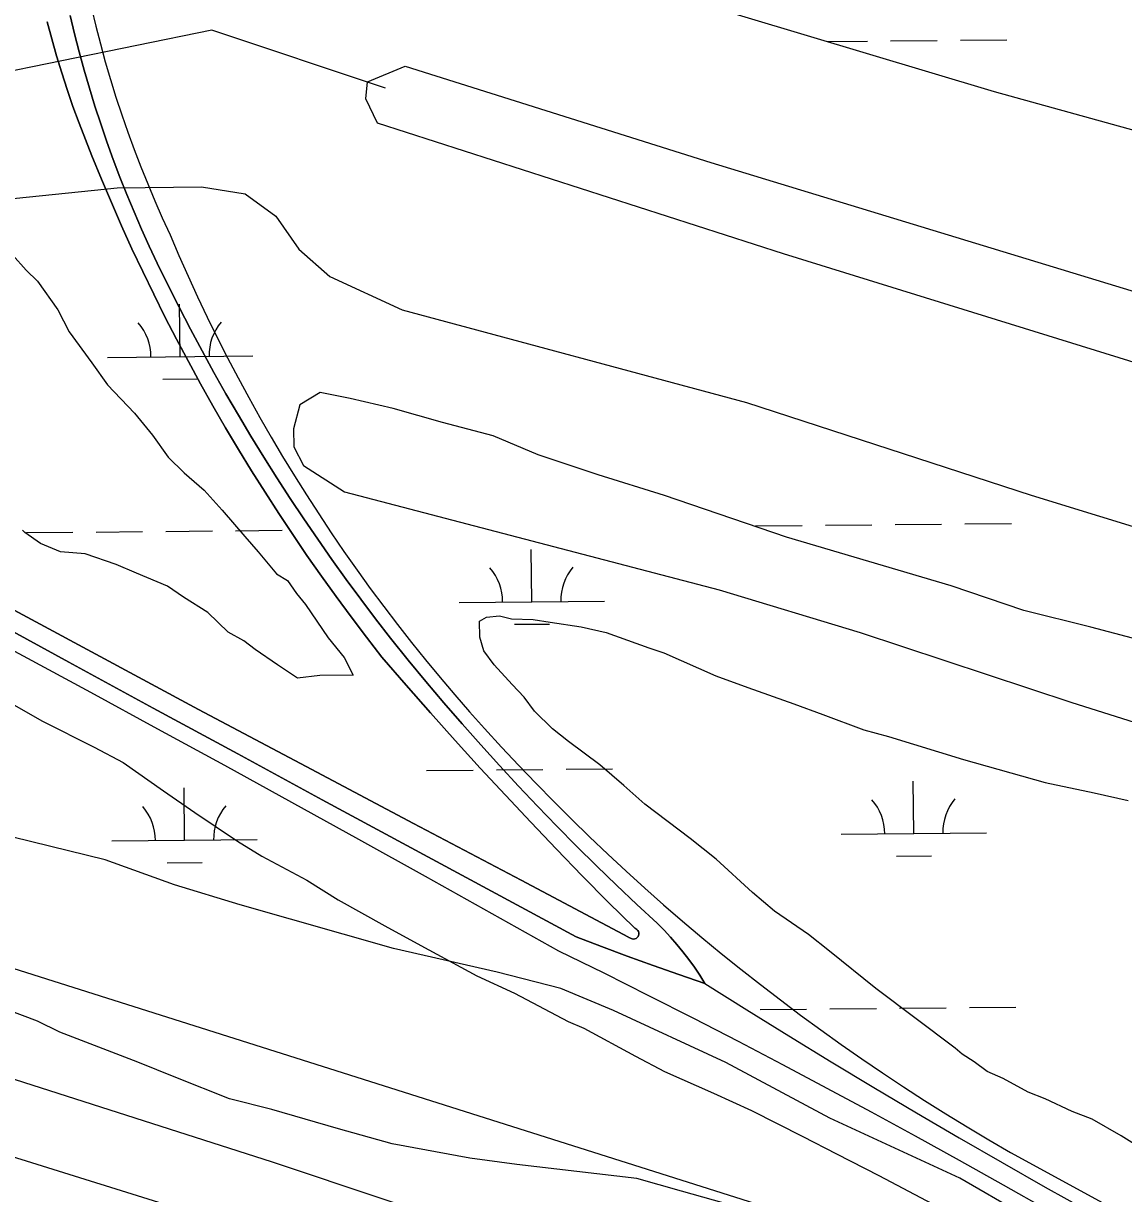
# Model space of a CAD drawing. Extents: x 3598634 to 3636690, y 517270 to 542944.
# Drawn here: x 3603277 to 3604034, y 537512 to 538317 of the extents above; entities that cross this region are included whole.
import ezdxf

# ---------------------------------------------------------------- set-up
doc = ezdxf.new("R2010")
doc.units = 0
for name, color, linetype in [('V-BRDG-OTLN', 7, 'Continuous'), ('V-FLOD-BASE', 7, 'Continuous'), ('V-LEVE-TOET', 7, 'Continuous'), ('V-ROAD-CNTR', 7, 'Continuous'), ('V-SITE-VEGE', 7, 'Continuous'), ('V-TOPO-SHOR', 7, 'Continuous'), ('V-WETL-SWMP', 7, 'Continuous')]:
    doc.layers.add(name, color=color, linetype=linetype)

msp = doc.modelspace()

# ---------------------------------------------------------------- linework, layer by layer
at = {"layer": 'V-BRDG-OTLN'}
for points in [[(3603323.7, 538327.67), (3603326.68, 538315.3), (3603329.86, 538302.98), (3603333.24, 538290.72), (3603336.82, 538278.51), (3603340.6, 538266.36), (3603344.58, 538254.28), (3603348.75, 538242.26), (3603353.12, 538230.31), (3603357.68, 538218.44), (3603362.44, 538206.65), (3603367.38, 538194.93), (3603372.52, 538183.29), (3603377.84, 538171.74), (3603383.97, 538157.44), (3603390.29, 538143.2), (3603396.79, 538129.06), (3603403.47, 538115), (3603410.34, 538101.03), (3603417.39, 538087.15), (3603424.62, 538073.36), (3603432.02, 538059.67), (3603439.6, 538046.07), (3603447.37, 538032.58), (3603455.3, 538019.18), (3603463.41, 538005.89), (3603471.69, 537992.71), (3603480.14, 537979.64), (3603488.76, 537966.67), (3603497.55, 537953.82), (3603506.51, 537941.09), (3603515.63, 537928.47), (3603524.92, 537915.97), (3603534.36, 537903.59), (3603543.97, 537891.34), (3603553.73, 537879.22), (3603563.65, 537867.22), (3603573.73, 537855.35), (3603583.96, 537843.61), (3603594.35, 537832.01), (3603606.01, 537819.26), (3603617.83, 537806.65), (3603629.79, 537794.17), (3603641.9, 537781.84), (3603654.15, 537769.64), (3603666.54, 537757.59)], [(3603293.22, 538318.22), (3603296.37, 538306.46), (3603299.73, 538294.75), (3603303.3, 538283.1), (3603307.06, 538271.53), (3603311.02, 538260.01), (3603315.18, 538248.57), (3603319.54, 538237.2), (3603324.09, 538225.91), (3603330.68, 538209.84), (3603337.47, 538193.85), (3603344.46, 538177.95), (3603351.64, 538162.13), (3603359.02, 538146.4), (3603366.59, 538130.77), (3603374.35, 538115.22), (3603382.3, 538099.78), (3603390.45, 538084.43), (3603398.77, 538069.19), (3603407.29, 538054.05), (3603415.99, 538039.01), (3603424.88, 538024.08), (3603433.95, 538009.26), (3603443.2, 537994.56), (3603452.63, 537979.97), (3603462.25, 537965.49), (3603472.03, 537951.14), (3603482, 537936.91), (3603492.13, 537922.8), (3603502.45, 537908.82), (3603512.93, 537894.96), (3603523.58, 537881.23), (3603540.29, 537861.95), (3603557.15, 537842.8), (3603574.16, 537823.79), (3603591.33, 537804.91), (3603608.65, 537786.17), (3603626.11, 537767.57), (3603643.73, 537749.12), (3603661.5, 537730.81), (3603679.41, 537712.64), (3603697.72, 537694.85), (3603697.94, 537694.72), (3603698.33, 537694.34), (3603699.11, 537693.87), (3603699.75, 537693.22), (3603700.21, 537692.44), (3603700.47, 537691.56), (3603700.51, 537690.65), (3603700.32, 537689.76), (3603699.92, 537688.94), (3603699.33, 537688.25), (3603698.6, 537687.71), (3603697.75, 537687.38), (3603696.85, 537687.25), (3603695.94, 537687.36), (3603695.09, 537687.68), (3603694.2, 537688.07), (3603693.57, 537688.42), (3603693.27, 537688.55), (3603619.54, 537727.69), (3603545.43, 537766.68), (3603471.42, 537805.84), (3603397.5, 537845.19), (3603323.68, 537884.71), (3603249.95, 537924.41)], [(3603700.21, 537692.44), (3603699.75, 537693.22), (3603699.11, 537693.87), (3603698.33, 537694.34), (3603697.94, 537694.72), (3603697.72, 537694.85), (3603679.41, 537712.64), (3603661.5, 537730.81), (3603643.73, 537749.12), (3603626.11, 537767.57), (3603608.65, 537786.17), (3603591.33, 537804.91), (3603574.16, 537823.79), (3603557.15, 537842.8), (3603540.29, 537861.95), (3603523.58, 537881.23), (3603512.93, 537894.96), (3603502.45, 537908.82), (3603492.13, 537922.8), (3603482, 537936.91), (3603472.03, 537951.14), (3603462.25, 537965.49), (3603452.63, 537979.97), (3603443.2, 537994.56), (3603433.95, 538009.26), (3603424.88, 538024.08), (3603415.99, 538039.01), (3603407.29, 538054.05), (3603398.77, 538069.19), (3603390.45, 538084.43), (3603382.3, 538099.78), (3603374.35, 538115.22), (3603366.59, 538130.77), (3603359.02, 538146.4), (3603351.64, 538162.13), (3603344.46, 538177.95), (3603337.47, 538193.85), (3603330.68, 538209.84), (3603324.09, 538225.91), (3603319.54, 538237.2), (3603315.18, 538248.57), (3603311.02, 538260.01), (3603307.06, 538271.53), (3603303.3, 538283.1), (3603299.73, 538294.75), (3603296.37, 538306.46), (3603293.22, 538318.22)], [(3603745.9, 537656.75), (3603742.37, 537662.34), (3603738.68, 537667.82), (3603734.82, 537673.19), (3603730.8, 537678.43), (3603726.61, 537683.55), (3603722.28, 537688.53), (3603717.79, 537693.38), (3603713.15, 537698.09), (3603699.04, 537711.12), (3603685.09, 537724.31), (3603671.28, 537737.65), (3603657.62, 537751.14), (3603644.11, 537764.79), (3603630.75, 537778.58), (3603617.55, 537792.53), (3603604.51, 537806.62), (3603591.62, 537820.85), (3603578.9, 537835.23), (3603566.33, 537849.75), (3603553.93, 537864.4), (3603541.69, 537879.2), (3603529.62, 537894.13), (3603519.27, 537907.51), (3603509.07, 537921.01), (3603499.04, 537934.63), (3603489.18, 537948.37), (3603479.48, 537962.23), (3603469.94, 537976.2), (3603460.58, 537990.28), (3603451.39, 538004.48), (3603442.36, 538018.79), (3603433.51, 538033.2), (3603424.83, 538047.72), (3603416.33, 538062.34), (3603408.01, 538077.06), (3603399.86, 538091.88), (3603391.89, 538106.8), (3603384.1, 538121.81), (3603376.49, 538136.91), (3603369.06, 538152.1), (3603363.54, 538163.8), (3603358.2, 538175.58), (3603353.05, 538187.44), (3603348.09, 538199.39), (3603343.32, 538211.41), (3603338.74, 538223.51), (3603334.35, 538235.68), (3603330.16, 538247.91), (3603326.15, 538260.21), (3603322.35, 538272.57), (3603318.73, 538285), (3603315.32, 538297.47), (3603312.1, 538310), (3603309.09, 538322.58)], [(3603249.95, 537924.41), (3603323.68, 537884.71), (3603397.5, 537845.19), (3603471.42, 537805.84), (3603545.43, 537766.68), (3603619.54, 537727.69), (3603693.27, 537688.55), (3603693.57, 537688.42), (3603694.2, 537688.07), (3603695.09, 537687.68), (3603695.94, 537687.36), (3603696.85, 537687.25), (3603697.75, 537687.38), (3603698.6, 537687.71), (3603699.33, 537688.25), (3603699.92, 537688.94), (3603700.32, 537689.76), (3603700.51, 537690.65), (3603700.47, 537691.56), (3603700.21, 537692.44)], [(3603981.43, 537500.97), (3603951.37, 537518.04), (3603921.21, 537534.93), (3603890.95, 537551.64), (3603860.6, 537568.18), (3603830.15, 537584.55), (3603799.6, 537600.73), (3603768.96, 537616.74), (3603738.23, 537632.58), (3603707.41, 537648.23), (3603676.5, 537663.71), (3603645.5, 537679.01), (3603599.64, 537704.71), (3603553.72, 537730.32), (3603507.74, 537755.83), (3603461.71, 537781.23), (3603415.63, 537806.52), (3603369.5, 537831.71), (3603323.31, 537856.79), (3603277.07, 537881.77), (3603230.78, 537906.64)], [(3603250.12, 537909.38), (3603308.19, 537877.73), (3603366.29, 537846.13), (3603424.43, 537814.57), (3603482.6, 537783.07), (3603540.8, 537751.62), (3603599.03, 537720.23), (3603657.29, 537688.88), (3603674.87, 537682.06), (3603692.52, 537675.43), (3603710.24, 537669), (3603728.03, 537662.77), (3603745.9, 537656.75), (3603774.79, 537638.61), (3603803.8, 537620.64), (3603832.92, 537602.86), (3603862.15, 537585.25), (3603891.49, 537567.83), (3603920.93, 537550.59), (3603950.48, 537533.53), (3603980.14, 537516.66), (3604009.9, 537499.97)], [(3603666.54, 537757.59), (3603679.08, 537745.69), (3603691.75, 537733.93), (3603704.55, 537722.33), (3603717.49, 537710.87), (3603730.57, 537699.56), (3603743.77, 537688.41), (3603757.11, 537677.41), (3603770.57, 537666.57), (3603784.16, 537655.89), (3603797.87, 537645.36), (3603811.7, 537635), (3603825.65, 537624.79), (3603839.72, 537614.76), (3603853.91, 537604.88), (3603868.21, 537595.18), (3603882.62, 537585.64), (3603897.15, 537576.27), (3603911.78, 537567.07), (3603926.52, 537558.04), (3603941.36, 537549.18), (3603956.3, 537540.5), (3604169.16, 537424.52)]]:
    msp.add_lwpolyline(points, dxfattribs=at)
at = {"layer": 'V-FLOD-BASE'}
msp.add_lwpolyline([(3603526.08, 538272.44), (3603406.48, 538312.47), (3603251.47, 538280.87), (3602904.29, 538294.91), (3602876.99, 538303.66), (3602712.61, 538346.36)], dxfattribs=at)
at = {"layer": 'V-LEVE-TOET'}
msp.add_lwpolyline([(3605189.72, 537802.02), (3605134.5, 537762.52), (3605126.77, 537759.84), (3605107.42, 537753.14), (3604581.09, 537916.58), (3603800.04, 538158.6), (3603520.59, 538248.54), (3603512.63, 538265.28), (3603513.79, 538276.95), (3603539.56, 538287.61), (3603750.1, 538221.46), (3604633.76, 537952.16), (3605108.11, 537804.94), (3605114.55, 537807.61), (3605133.83, 537819.49), (3605172.93, 537847.67)], dxfattribs=at)
at = {"layer": 'V-ROAD-CNTR'}
for points in [[(3603309.09, 538322.58), (3603312.1, 538310), (3603315.32, 538297.47), (3603318.73, 538285), (3603322.35, 538272.57), (3603326.15, 538260.21), (3603330.16, 538247.91), (3603334.35, 538235.68), (3603338.74, 538223.51), (3603343.32, 538211.41), (3603348.09, 538199.39), (3603353.05, 538187.44), (3603358.2, 538175.58), (3603363.54, 538163.8), (3603369.06, 538152.1), (3603376.49, 538136.91), (3603384.1, 538121.81), (3603391.89, 538106.8), (3603399.86, 538091.88), (3603408.01, 538077.06), (3603416.33, 538062.34), (3603424.83, 538047.72), (3603433.51, 538033.2), (3603442.36, 538018.79), (3603451.39, 538004.48), (3603460.58, 537990.28), (3603469.94, 537976.2), (3603479.48, 537962.23), (3603489.18, 537948.37), (3603499.04, 537934.63), (3603509.07, 537921.01), (3603519.27, 537907.51), (3603529.62, 537894.13), (3603541.69, 537879.2), (3603553.93, 537864.4), (3603566.33, 537849.75), (3603578.9, 537835.23), (3603591.62, 537820.85), (3603604.51, 537806.62), (3603617.55, 537792.53), (3603630.75, 537778.58), (3603644.11, 537764.79), (3603657.62, 537751.14), (3603671.28, 537737.65), (3603685.09, 537724.31), (3603699.04, 537711.12), (3603713.15, 537698.09), (3603717.79, 537693.38), (3603722.28, 537688.53)], [(3603745.9, 537656.75), (3603728.03, 537662.77), (3603710.24, 537669), (3603692.52, 537675.43), (3603674.87, 537682.06), (3603657.29, 537688.88), (3603599.03, 537720.23), (3603540.8, 537751.62), (3603482.6, 537783.07), (3603424.43, 537814.57), (3603366.29, 537846.13), (3603308.19, 537877.73), (3603250.12, 537909.38)], [(3602718.25, 537710.97), (3602810.25, 537681.99), (3603001.83, 537621.61), (3603191.93, 537561.7), (3603413.2, 537492.78), (3603634.98, 537422.89), (3603868.63, 537350.17), (3604062.21, 537287.84), (3604282.98, 537219.41), (3604517.14, 537145.22)], [(3603722.28, 537688.53), (3603726.61, 537683.55), (3603730.8, 537678.43), (3603734.82, 537673.19), (3603738.68, 537667.82), (3603742.37, 537662.34), (3603745.9, 537656.75)], [(3603745.9, 537656.75), (3603774.79, 537638.61), (3603803.8, 537620.64), (3603832.92, 537602.86), (3603862.15, 537585.25), (3603891.49, 537567.83), (3603920.93, 537550.59), (3603950.48, 537533.53), (3603980.14, 537516.66), (3604009.9, 537499.97)]]:
    msp.add_lwpolyline(points, dxfattribs=at)
at = {"layer": 'V-SITE-VEGE'}
for points in [[(3603269.49, 538157.98), (3603278.78, 538147.39), (3603286.52, 538139.84), (3603300.52, 538120.13), (3603308.35, 538104.94), (3603323.89, 538083.72), (3603334.77, 538068.56), (3603353.36, 538048.91), (3603365.77, 538033.77), (3603376.65, 538018.61), (3603387.48, 538008.04), (3603401.39, 537995.97), (3603413.78, 537982.36), (3603429.29, 537964.2), (3603438.59, 537953.61), (3603451, 537938.47), (3603458.7, 537933.98), (3603464.93, 537924.88), (3603471.13, 537917.31), (3603486.7, 537894.56), (3603497.56, 537880.93), (3603503.82, 537868.78), (3603480.9, 537868.5), (3603465.63, 537866.79), (3603451.76, 537875.8), (3603436.34, 537886.31), (3603428.63, 537892.34), (3603417.85, 537898.32), (3603403.93, 537911.92), (3603386.98, 537922.41), (3603376.19, 537929.93), (3603354.68, 537938.84), (3603340.85, 537944.79), (3603319.35, 537952.18), (3603302.52, 537953.5), (3603288.69, 537959.45), (3603277.9, 537966.97), (3603276.35, 537968.48)], [(3603673.53, 537807.02), (3603652.12, 537823.19), (3603641.07, 537831.95), (3603628.61, 537844.12), (3603621.65, 537853.61), (3603613.33, 537862.41), (3603600.86, 537875.94), (3603593.9, 537885.44), (3603591.05, 537894.98), (3603590.92, 537905.93), (3603595.67, 537908.72), (3603604.56, 537909.51), (3603612.79, 537907.56), (3603627.85, 537907.06), (3603639.51, 537905.14), (3603660.76, 537901.98), (3603677.91, 537898.08), (3603707.46, 537887.49), (3603717.76, 537884.19), (3603753.54, 537868.2), (3603775.52, 537860.25), (3603807.14, 537849), (3603827.06, 537841.71), (3603855.25, 537831.1), (3603872.41, 537826.52), (3603923.91, 537810.72), (3603980.21, 537794.97), (3604013.82, 537787.85), (3604037.15, 537782.66)], [(3603263.99, 537852.13), (3603290.16, 537837.16), (3603325.54, 537819.24), (3603345.54, 537808.78), (3603373.3, 537789.23), (3603394.88, 537774.21), (3603424.17, 537754.68), (3603441.11, 537744.18), (3603471.89, 537727.74), (3603493.45, 537714.23), (3603525.77, 537696.28), (3603550.4, 537682.81), (3603588.87, 537661.87), (3603615.01, 537649.95), (3603651.93, 537630.52), (3603662.69, 537626.07), (3603698.09, 537606.61), (3603718.09, 537596.15), (3603751.91, 537581.27), (3603778.04, 537569.35), (3603813.42, 537551.43), (3603836.5, 537539.48), (3603865.72, 537524.54), (3603902.65, 537505.11)], [(3604106.14, 537508.43), (3604086.16, 537519.82), (3604071.67, 537529.22), (3604048.25, 537541.94), (3604032.4, 537552.01), (3604012.42, 537563.41), (3603998.67, 537568.71), (3603980.09, 537577.39), (3603968.4, 537582.03), (3603951.18, 537591.41), (3603940.18, 537596.07), (3603931.21, 537602.8), (3603922.93, 537608.17), (3603918.09, 537612.22), (3603863.54, 537653.3), (3603831.76, 537678.92), (3603817.25, 537690.38), (3603793.79, 537706.52), (3603778.59, 537719.34), (3603753.68, 537742.3), (3603735.72, 537756.45), (3603704.65, 537780.03), (3603690.12, 537792.85), (3603673.53, 537807.02)], [(3603766.6, 537503.47), (3603729.78, 537513.73), (3603699.1, 537522.54), (3603616.42, 537532.25), (3603584.27, 537536.45), (3603530.63, 537546.5), (3603493.82, 537556.76), (3603447.79, 537569.97), (3603418.65, 537577.26), (3603381.78, 537592.11), (3603355.67, 537602.5), (3603301.91, 537623.26), (3603286.52, 537630.72), (3603215.88, 537657.39)]]:
    msp.add_lwpolyline(points, dxfattribs=at)
at = {"layer": 'V-TOPO-SHOR'}
for points in [[(3604064.5, 537887.9), (3604011.5, 537901.71), (3603965.52, 537913.2), (3603915.46, 537930.19), (3603802.08, 537963.61), (3603718.23, 537992.45), (3603672.37, 538006.66), (3603631.2, 538020.25), (3603600.21, 538033.44), (3603565.24, 538042.47), (3603531.45, 538052.3), (3603501.79, 538059.08), (3603481.07, 538063.09), (3603467.21, 538054.72), (3603462.77, 538038.28), (3603463.13, 538025.77), (3603469.57, 538013), (3603497.79, 537994.86), (3603755.79, 537927.43), (3603852.74, 537898.08), (3603998.46, 537849.99), (3604154.79, 537800.7)], [(3602717.12, 537838.46), (3602828.25, 537808.43), (3603089.13, 537724.31), (3603403.68, 537624.72), (3603813.43, 537494.97), (3604041.14, 537408.56), (3604112.64, 537378.12), (3604144.04, 537369.01), (3604181.99, 537368.52), (3604214.24, 537367.96), (3604259.88, 537358.08), (3604302.75, 537342.47), (3604418.18, 537286.01), (3604532.58, 537237.11), (3604558.23, 537233.63), (3604592.45, 537227.4), (3604623.82, 537221.14), (3604648.54, 537215.75), (3604715.1, 537201.37), (3604783.81, 537182.47), (3604829.54, 537165.19), (3604970.51, 537130.09)], [(3604528.88, 537197.81), (3604279.52, 537270.68), (3603757.88, 537430.38), (3603448.4, 537533.83), (3603011.4, 537673.68), (3602717.78, 537764.33)]]:
    msp.add_lwpolyline(points, dxfattribs=at)
at = {"layer": 'V-WETL-SWMP'}
for p, q in [((3603945.22, 538270.08), (3603603.59, 538372.47)), ((3603830.05, 538304.6), (3603857.76, 538304.86)), ((3603873.76, 538305.01), (3603905.76, 538305.31)), ((3603921.76, 538305.46), (3603953.76, 538305.75)), ((3604246.7, 538186.23), (3603945.22, 538270.08)), ((3603384.7, 538087.85), (3603384.36, 538123.85)), ((3603334.7, 538087.38), (3603434.7, 538088.31)), ((3603372.84, 538072.31), (3603396.84, 538072.53)), ((3603780.86, 537971.46), (3603812.86, 537971.76)), ((3603828.86, 537971.91), (3603860.86, 537972.21)), ((3603876.86, 537972.35), (3603908.86, 537972.65)), ((3603924.86, 537972.8), (3603956.85, 537973.1)), ((3603278.98, 537966.79), (3603310.97, 537967.09)), ((3603326.97, 537967.24), (3603358.97, 537967.53)), ((3603374.97, 537967.68), (3603406.97, 537967.98)), ((3603422.97, 537968.13), (3603454.97, 537968.43)), ((3603626.75, 537919.28), (3603626.41, 537955.28)), ((3603576.75, 537918.82), (3603676.75, 537919.75)), ((3603614.89, 537903.74), (3603638.89, 537903.96)), ((3603554.42, 537803.17), (3603586.42, 537803.47)), ((3603602.42, 537803.62), (3603634.42, 537803.92)), ((3603650.41, 537804.07), (3603682.41, 537804.36)), ((3603889.68, 537759.86), (3603889.35, 537795.86)), ((3603387.79, 537755.19), (3603387.46, 537791.19)), ((3603839.68, 537759.4), (3603939.68, 537760.33)), ((3603337.8, 537754.72), (3603437.79, 537755.65)), ((3603877.82, 537744.32), (3603901.82, 537744.54)), ((3603375.94, 537739.65), (3603399.94, 537739.87)), ((3603831.96, 537639.25), (3603863.96, 537639.55)), ((3603879.95, 537639.69), (3603911.95, 537639.99)), ((3603927.95, 537640.14), (3603959.95, 537640.44)), ((3603783.96, 537638.8), (3603815.96, 537639.1))]:
    msp.add_line(p, q, dxfattribs=at)
for points in [[(3603254.02, 538195.12), (3603341.39, 538203.98), (3603399.48, 538204.67), (3603429.57, 538199.8), (3603450.64, 538184.38), (3603466.58, 538161.72), (3603487.69, 538143.03), (3603537.57, 538120.12), (3603774.65, 538056.31), (3603970.6, 537992.68), (3604158.64, 537934.83)], [(3604064.49, 537887.9), (3604011.49, 537901.71), (3603965.52, 537913.2), (3603915.46, 537930.19), (3603802.08, 537963.61), (3603718.23, 537992.45), (3603672.37, 538006.66), (3603631.2, 538020.25), (3603600.21, 538033.44), (3603565.24, 538042.47), (3603531.45, 538052.3), (3603501.79, 538059.08), (3603481.07, 538063.09), (3603467.21, 538054.72), (3603462.77, 538038.28), (3603463.13, 538025.77), (3603469.57, 538013), (3603497.79, 537994.86), (3603755.79, 537927.42), (3603852.74, 537898.08), (3603998.46, 537849.99), (3604154.79, 537800.7)], [(3604005.42, 537474.09), (3603921.28, 537522.71), (3603832.01, 537564.1), (3603760.4, 537602.43), (3603682.95, 537638.07), (3603646.86, 537653.32), (3603602.99, 537664.55), (3603531.64, 537680.69), (3603426.18, 537710.79), (3603380.97, 537724.62), (3603333.12, 537741.68), (3603244.07, 537763.48)]]:
    msp.add_lwpolyline(points, dxfattribs=at)
for centre, start, end in [((3603329.45, 538087.81), 359.76153, 41.30519), ((3603439.93, 538088.84), 139.76152, 181.30518), ((3603571.5, 537919.24), 359.76153, 41.30519), ((3603681.99, 537920.27), 139.76152, 181.30518), ((3603332.55, 537755.15), 359.76153, 41.30519), ((3603443.03, 537756.18), 139.76152, 181.30518), ((3603834.44, 537759.82), 359.76153, 41.30519), ((3603944.92, 537760.85), 139.76152, 181.30518)]:
    msp.add_arc(centre, 35.25, start, end, dxfattribs=at)

doc.saveas('drawing.dxf')
